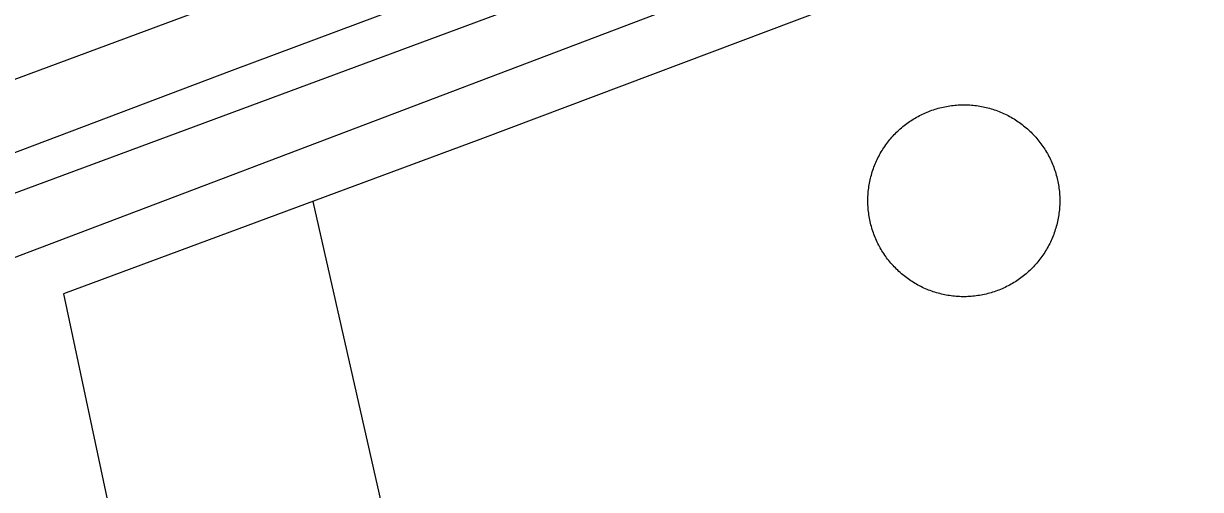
# Model space of a CAD drawing. Extents: x 3651524 to 3689615, y 505651 to 531377.
# Drawn here: x 3673571.8 to 3674060.2, y 514120.5 to 514313.9 of the extents above; entities that cross this region are included whole.
import ezdxf

# ---------------------------------------------------------------- set-up
doc = ezdxf.new("R2010")
doc.units = 0
for name, color, linetype in [('V-DOMW-TANK', 7, 'Continuous'), ('V-LEVE-TOET', 7, 'Continuous'), ('V-ROAD-CNTR', 7, 'Continuous'), ('V-SITE-OTLN', 7, 'Continuous'), ('V-SURV-LINE', 7, 'Continuous'), ('V-UTIL-LINE', 7, 'Continuous')]:
    doc.layers.add(name, color=color, linetype=linetype)

msp = doc.modelspace()

# ---------------------------------------------------------------- linework, layer by layer
at = {"layer": 'V-DOMW-TANK'}
for points in [[(3673935.619, 514270.174), (3673936.144, 514270.629), (3673936.676, 514271.075), (3673937.217, 514271.512), (3673937.766, 514271.94), (3673938.321, 514272.357), (3673938.882, 514272.765), (3673939.451, 514273.164), (3673940.029, 514273.553), (3673940.61, 514273.928), (3673941.2, 514274.299), (3673941.796, 514274.655), (3673942.398, 514275.005), (3673943.007, 514275.339), (3673943.621, 514275.665), (3673944.24, 514275.98), (3673944.864, 514276.287), (3673945.495, 514276.578), (3673946.13, 514276.861), (3673946.771, 514277.131), (3673947.414, 514277.391), (3673948.063, 514277.641), (3673948.716, 514277.879), (3673949.372, 514278.106), (3673950.033, 514278.319), (3673950.699, 514278.524), (3673951.367, 514278.712), (3673952.038, 514278.893), (3673952.712, 514279.06), (3673953.388, 514279.216), (3673954.07, 514279.359), (3673954.752, 514279.493), (3673955.436, 514279.613), (3673956.122, 514279.72), (3673956.81, 514279.816), (3673957.5, 514279.902), (3673958.193, 514279.974), (3673958.883, 514280.033), (3673959.577, 514280.082), (3673960.271, 514280.117), (3673960.966, 514280.142), (3673961.66, 514280.154), (3673962.354, 514280.154), (3673963.05, 514280.142), (3673963.745, 514280.117), (3673964.439, 514280.08), (3673965.131, 514280.031), (3673965.823, 514279.97), (3673966.516, 514279.896), (3673967.204, 514279.812), (3673967.892, 514279.714), (3673968.578, 514279.605), (3673969.264, 514279.484), (3673969.946, 514279.351), (3673970.628, 514279.206), (3673971.302, 514279.05), (3673971.976, 514278.882), (3673972.647, 514278.7), (3673973.315, 514278.51), (3673973.981, 514278.307), (3673974.64, 514278.092), (3673975.297, 514277.864), (3673975.951, 514277.627), (3673976.6, 514277.377), (3673977.243, 514277.117), (3673977.882, 514276.845), (3673978.517, 514276.562), (3673979.148, 514276.267), (3673979.772, 514275.962), (3673980.391, 514275.646), (3673981.005, 514275.321), (3673981.611, 514274.983), (3673982.214, 514274.635), (3673982.809, 514274.276), (3673983.397, 514273.908), (3673983.981, 514273.529), (3673984.556, 514273.14), (3673985.126, 514272.742), (3673985.687, 514272.333), (3673986.242, 514271.915), (3673986.791, 514271.487), (3673987.329, 514271.049), (3673987.864, 514270.602), (3673988.386, 514270.145), (3673988.902, 514269.681), (3673989.41, 514269.205), (3673989.91, 514268.722), (3673990.401, 514268.231), (3673990.883, 514267.731), (3673991.358, 514267.223), (3673991.821, 514266.707), (3673992.277, 514266.181), (3673992.722, 514265.648), (3673993.16, 514265.109), (3673993.586, 514264.561), (3673994.004, 514264.006), (3673994.413, 514263.442), (3673994.813, 514262.873), (3673995.202, 514262.298), (3673995.579, 514261.714), (3673995.947, 514261.124)], [(3673922.967, 514232.421), (3673922.834, 514233.103), (3673922.713, 514233.787), (3673922.604, 514234.473), (3673922.508, 514235.162), (3673922.424, 514235.852), (3673922.353, 514236.542), (3673922.293, 514237.236), (3673922.244, 514237.928), (3673922.207, 514238.621), (3673922.185, 514239.317), (3673922.172, 514240.011), (3673922.172, 514240.708), (3673922.185, 514241.402), (3673922.209, 514242.096), (3673922.246, 514242.79), (3673922.295, 514243.485), (3673922.357, 514244.175), (3673922.428, 514244.867), (3673922.514, 514245.555), (3673922.611, 514246.243), (3673922.721, 514246.931), (3673922.842, 514247.615), (3673922.975, 514248.297), (3673923.118, 514248.977), (3673923.276, 514249.653), (3673923.444, 514250.327), (3673923.624, 514250.997), (3673923.817, 514251.666), (3673924.02, 514252.332), (3673924.235, 514252.991), (3673924.462, 514253.649), (3673924.7, 514254.302), (3673924.949, 514254.951), (3673925.212, 514255.594), (3673925.482, 514256.233), (3673925.764, 514256.868), (3673926.059, 514257.497), (3673926.363, 514258.124), (3673926.68, 514258.742), (3673927.006, 514259.355), (3673927.344, 514259.963), (3673927.692, 514260.565), (3673928.048, 514261.161), (3673928.417, 514261.749), (3673928.796, 514262.332), (3673929.185, 514262.908), (3673929.584, 514263.477), (3673929.994, 514264.038), (3673930.411, 514264.593), (3673930.839, 514265.14), (3673931.278, 514265.681), (3673931.724, 514266.213), (3673932.181, 514266.738), (3673932.646, 514267.254), (3673933.119, 514267.762), (3673933.602, 514268.261), (3673934.094, 514268.753), (3673934.593, 514269.234), (3673935.103, 514269.709), (3673935.619, 514270.174)], [(3673995.947, 514261.124), (3673996.304, 514260.528), (3673996.652, 514259.928), (3673996.986, 514259.32), (3673997.313, 514258.705), (3673997.629, 514258.087), (3673997.934, 514257.462), (3673998.227, 514256.831), (3673998.507, 514256.197), (3673998.78, 514255.556), (3673999.04, 514254.912), (3673999.29, 514254.263), (3673999.527, 514253.61), (3673999.753, 514252.953), (3673999.968, 514252.291), (3674000.17, 514251.627), (3674000.361, 514250.96), (3674000.541, 514250.288), (3674000.709, 514249.614), (3674000.863, 514248.936), (3674001.008, 514248.256), (3674001.141, 514247.574), (3674001.262, 514246.89), (3674001.373, 514246.202), (3674001.467, 514245.514), (3674001.549, 514244.824), (3674001.622, 514244.134), (3674001.682, 514243.442), (3674001.731, 514242.749), (3674001.768, 514242.055), (3674001.79, 514241.361), (3674001.803, 514240.665), (3674001.803, 514239.97), (3674001.79, 514239.276), (3674001.766, 514238.582), (3674001.731, 514237.887), (3674001.68, 514237.193), (3674001.618, 514236.501), (3674001.547, 514235.811), (3674001.463, 514235.121), (3674001.364, 514234.432), (3674001.254, 514233.746), (3674001.131, 514233.062), (3674001, 514232.38), (3674000.856, 514231.7), (3674000.699, 514231.023), (3674000.531, 514230.349), (3674000.351, 514229.679), (3674000.158, 514229.009), (3673999.955, 514228.346), (3673999.74, 514227.684), (3673999.513, 514227.029), (3673999.275, 514226.376), (3673999.026, 514225.726), (3673998.765, 514225.081), (3673998.493, 514224.442), (3673998.208, 514223.807), (3673997.916, 514223.179), (3673997.612, 514222.554), (3673997.295, 514221.936), (3673996.969, 514221.321), (3673996.631, 514220.713), (3673996.283, 514220.113), (3673995.927, 514219.517), (3673995.558, 514218.927), (3673995.179, 514218.343), (3673994.79, 514217.77), (3673994.391, 514217.201), (3673993.981, 514216.637), (3673993.564, 514216.082), (3673993.136, 514215.536), (3673992.697, 514214.997), (3673992.251, 514214.464), (3673991.794, 514213.94), (3673991.329, 514213.426), (3673990.856, 514212.916), (3673990.373, 514212.416), (3673989.881, 514211.925), (3673989.382, 514211.442), (3673988.872, 514210.969), (3673988.355, 514210.504), (3673987.831, 514210.049), (3673987.299, 514209.603), (3673986.758, 514209.164), (3673986.209, 514208.738), (3673985.654, 514208.32), (3673985.093, 514207.911), (3673984.524, 514207.514), (3673983.946, 514207.124), (3673983.364, 514206.746), (3673982.775, 514206.379), (3673982.179, 514206.021), (3673981.577, 514205.674), (3673980.968, 514205.337), (3673980.354, 514205.011), (3673979.735, 514204.696), (3673979.111, 514204.392), (3673978.48, 514204.097), (3673977.845, 514203.817), (3673977.206, 514203.545), (3673976.559, 514203.286)], [(3673976.559, 514203.286), (3673975.912, 514203.037), (3673975.259, 514202.799), (3673974.603, 514202.574), (3673973.942, 514202.359), (3673973.276, 514202.156), (3673972.608, 514201.966), (3673971.937, 514201.785), (3673971.263, 514201.617), (3673970.585, 514201.462), (3673969.905, 514201.318), (3673969.223, 514201.185), (3673968.537, 514201.064), (3673967.851, 514200.956), (3673967.165, 514200.86), (3673966.475, 514200.776), (3673965.784, 514200.704), (3673965.092, 514200.643), (3673964.398, 514200.595), (3673963.704, 514200.559), (3673963.009, 514200.536), (3673962.315, 514200.524), (3673961.619, 514200.524), (3673960.925, 514200.536), (3673960.23, 514200.561), (3673959.536, 514200.597), (3673958.844, 514200.647), (3673958.152, 514200.708), (3673957.459, 514200.782), (3673956.771, 514200.866), (3673956.083, 514200.962), (3673955.397, 514201.071), (3673954.711, 514201.193), (3673954.029, 514201.325), (3673953.349, 514201.47), (3673952.673, 514201.628), (3673951.999, 514201.796), (3673951.328, 514201.976), (3673950.66, 514202.168), (3673949.994, 514202.371), (3673949.333, 514202.586), (3673948.68, 514202.813), (3673948.024, 514203.051), (3673947.375, 514203.301), (3673946.732, 514203.561), (3673946.093, 514203.833), (3673945.456, 514204.116), (3673944.827, 514204.409), (3673944.203, 514204.714), (3673943.584, 514205.031), (3673942.972, 514205.357), (3673942.364, 514205.695), (3673941.761, 514206.041), (3673941.165, 514206.399), (3673940.578, 514206.768), (3673939.994, 514207.147), (3673939.419, 514207.536), (3673938.849, 514207.935), (3673938.288, 514208.345), (3673937.733, 514208.763), (3673937.186, 514209.191), (3673936.646, 514209.629), (3673936.113, 514210.076), (3673935.589, 514210.53), (3673935.073, 514210.997), (3673934.565, 514211.47), (3673934.065, 514211.954), (3673933.574, 514212.445), (3673933.092, 514212.945), (3673932.617, 514213.453), (3673932.154, 514213.971), (3673931.698, 514214.495), (3673931.251, 514215.028), (3673930.817, 514215.568), (3673930.387, 514216.117), (3673929.969, 514216.672), (3673929.561, 514217.233), (3673929.162, 514217.803), (3673928.773, 514218.38), (3673928.396, 514218.962), (3673928.028, 514219.552), (3673927.671, 514220.148), (3673927.323, 514220.75), (3673926.987, 514221.358), (3673926.662, 514221.972), (3673926.346, 514222.591), (3673926.041, 514223.216), (3673925.748, 514223.846), (3673925.465, 514224.481), (3673925.195, 514225.12), (3673924.935, 514225.765), (3673924.685, 514226.415), (3673924.448, 514227.068), (3673924.222, 514227.723), (3673924.007, 514228.385), (3673923.805, 514229.048), (3673923.614, 514229.718), (3673923.434, 514230.39), (3673923.266, 514231.064), (3673923.11, 514231.741), (3673922.967, 514232.421)]]:
    msp.add_lwpolyline(points, dxfattribs=at)
at = {"layer": 'V-LEVE-TOET'}
msp.add_lwpolyline([(3674202.406, 514492.595), (3674080.976, 514446.527), (3673967.667, 514403.235), (3673915.4, 514384.09), (3673796.702, 514346.159), (3673658.369, 514294.412), (3673471.833, 514223.791), (3673299.312, 514160.289), (3673201.584, 514125.821), (3673136.867, 514103.498), (3673032.699, 514075.045), (3673025.619, 514074.764), (3673018.156, 514077.711), (3673007.374, 514082.848), (3673003.175, 514083.1), (3672961.914, 514067.26), (3672931.127, 514057.217), (3672831.428, 514023.663), (3672718.931, 513971.062)], dxfattribs=at)
at = {"layer": 'V-ROAD-CNTR'}
msp.add_lwpolyline([(3673561.593, 514241.193), (3674152.535, 514460.139)], dxfattribs=at)
at = {"layer": 'V-SITE-OTLN'}
msp.add_lwpolyline([(3674884.886, 513586.691), (3674650.707, 513515.621), (3674434.078, 513452.967), (3674143.889, 513355.386), (3674063.067, 513326.609), (3673628.897, 513193.61), (3673436.344, 514166.883), (3674074.48, 514409.01), (3674225.471, 514470.088), (3674407.327, 514535.339), (3674600.652, 514605.747), (3674670.688, 514630.016), (3674771.109, 514669.848), (3674961.09, 514740.315)], dxfattribs=at)
at = {"layer": 'V-SURV-LINE'}
msp.add_lwpolyline([(3674209.403, 514528.455), (3673215.088, 514159.807)], dxfattribs=at)
at = {"layer": 'V-UTIL-LINE'}
for points in [[(3674184.761, 514426.678), (3673916.235, 514324.245), (3673761.187, 514265.681), (3673588.404, 514201.746), (3673645.281, 513934.29), (3673676.21, 513790.412), (3673697.343, 513699.554), (3673698.74, 513693.248), (3673634.486, 513679.873), (3673674.899, 513450.237), (3673622.466, 513441.625), (3673620.823, 513436.972)], [(3673691.887, 514240.038), (3673758.664, 513945.322), (3673756.563, 513942.947), (3673764.284, 513911.09), (3673767.47, 513900.561), (3673807.175, 513720.739), (3673804.019, 513719.15), (3673698.74, 513693.248)]]:
    msp.add_lwpolyline(points, dxfattribs=at)

doc.saveas('drawing.dxf')
